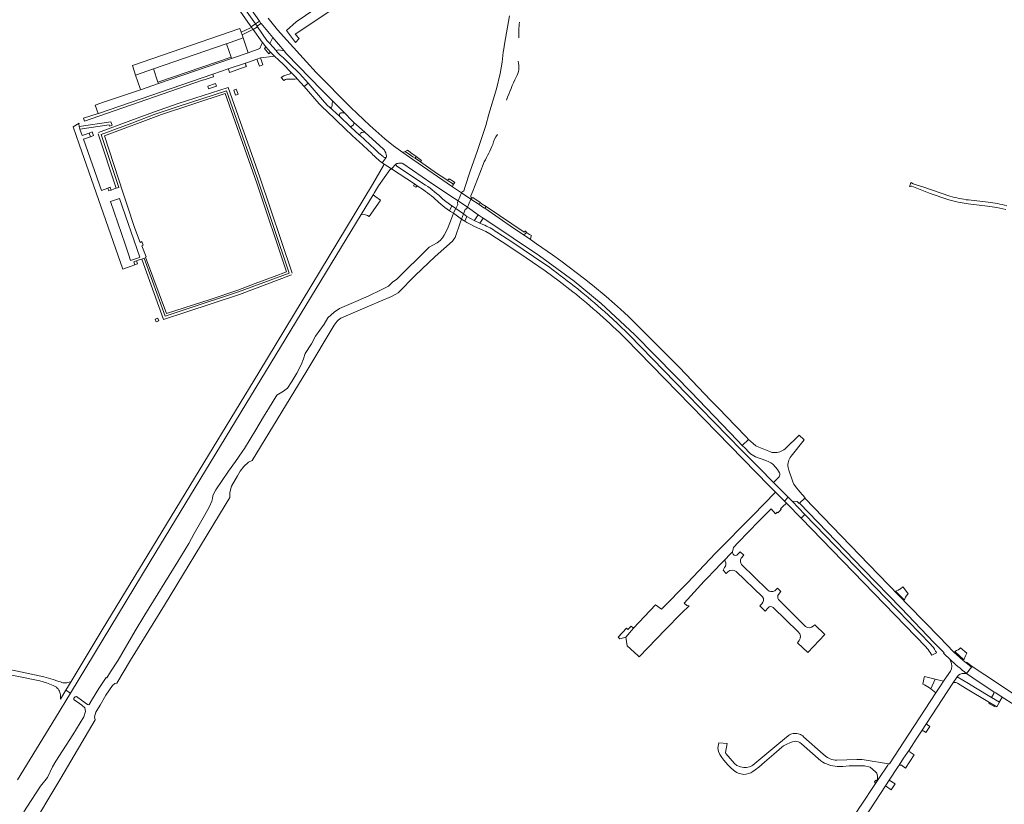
# Model space of a CAD drawing. Header units: metres. Extents: x 166325 to 190320, y 381923 to 404576.
# Tile 529 of 656: x 170844 to 171428, y 393714 to 394180. Entities that reach past the tile are written whole.
import ezdxf

# ---------------------------------------------------------------- set-up
doc = ezdxf.new("R2010")
doc.units = ezdxf.units.M
for name, color, linetype, lineweight in [('B-WE-OG-WATER_BEEK-GV', 8, 'Continuous', 18), ('B-WE-VH-VERHARDING_ASFALT-GV', 8, 'Continuous', 18), ('B-WE-VH-VERHARDING_BETON-GV', 8, 'Continuous', 18), ('B-WE-VH-VERHARDING_BETONSTRAATSTEEN-GV', 8, 'Continuous', 18), ('B-WE-VH-VERHARDING_FUNDERING_ZAND-GV', 8, 'Continuous', 18), ('B-WE-VH-VERHARDING_HALFVERHARDING-GV', 8, 'Continuous', 18), ('B-WE-VH-VERHARDING_STRAATBAKSTEEN-GV', 8, 'Continuous', 18)]:
    doc.layers.add(name, color=color, linetype=linetype, lineweight=lineweight)

msp = doc.modelspace()

# ---------------------------------------------------------------- linework, layer by layer
at = {"layer": 'B-WE-OG-WATER_BEEK-GV', "flags": 128}
for points in [[(171134.243, 394181.971), (171131.218, 394165.074), (171130.806, 394162.473), (171130.559, 394160.378), (171129.958, 394154.512), (171128.728, 394147.764), (171126.44, 394138.69), (171122.045, 394123.514), (171120.14, 394116.937), (171115.286, 394102.016), (171110.772, 394089.091), (171107.973, 394080.756), (171107.092, 394078.131), (171105.972, 394077.281), (171105.927, 394077.179), (171105.773, 394076.828), (171103.698, 394072.098), (171103.393, 394071.403), (171103.313, 394071.221), (171103.591, 394069.941), (171102.356, 394067.584), (171101.033, 394065.061), (171100.917, 394064.751), (171099.201, 394060.155), (171097.484, 394055.558), (171095.531, 394051.852), (171094.532, 394050.136), (171093.118, 394048.609), (171091.245, 394047.265), (171086.601, 394044.651), (171086.017, 394044.133), (171067.293, 394025.692), (171064.823, 394023.92), (171062.479, 394021.53), (171058.558, 394019.603), (171050.284, 394015.579), (171041.712, 394011.856), (171033.324, 394008.218), (171030.095, 394005.983), (171026.471, 394002.649), (171024.321, 393998.884), (171019.091, 393991.845), (171016.744, 393987.317), (171013.038, 393981.554), (171011.924, 393978.277), (171010.652, 393974.748), (171008.025, 393969.824), (171005.028, 393964.9), (171002.442, 393961.043), (171000.061, 393959.114), (170996.19, 393956.761), (170991.146, 393948.652), (170988.171, 393943.962), (170983.629, 393936.153), (170977.068, 393925.205), (170975.675, 393923.067), (170971.539, 393917.457), (170967.429, 393911.668), (170959.875, 393900.506), (170958.718, 393898.471), (170958.259, 393896.948), (170958.016, 393895.502), (170957.672, 393893.813), (170956.264, 393890.695), (170953.323, 393885.305), (170950.767, 393881.177), (170947.016, 393874.645), (170943.918, 393868.777), (170937.439, 393858.045), (170917.827, 393826.417), (170912.037, 393816.879), (170901.928, 393799.564), (170897.395, 393792.622), (170895.24, 393788.921), (170894.874, 393789.161), (170890.57, 393782.614), (170886.831, 393776.61), (170884.857, 393773.175), (170884.515, 393772.973), (170883.877, 393773.16), (170878.091, 393777.373), (170877.205, 393777.87), (170876.48, 393777.795), (170876.205, 393777.526), (170875.765, 393776.945), (170875.648, 393776.504), (170875.649, 393776.109), (170875.997, 393775.72), (170877.608, 393774.808), (170880.352, 393772.85), (170882.195, 393771.153), (170882.556, 393769.058), (170881.653, 393765.807), (170875.135, 393755.155), (170865.019, 393739.589), (170863.096, 393736.097), (170860.061, 393729.885), (170855.906, 393724.648), (170850.41, 393716.179), (170845.966, 393709.461)], [(170848.854, 393697.357), (170867.894, 393729.518), (170888.318, 393764.049), (170887.98, 393765.907), (170888.69, 393768.642), (170891.224, 393772.696), (170894.645, 393778.699), (170898.626, 393784.509), (170899.969, 393785.547), (170901.259, 393785.93), (170909.226, 393799.4), (170929.453, 393832.233), (170962.141, 393885.999), (170968.214, 393895.987), (170968.209, 393899.112), (170969.239, 393902.782), (170972.753, 393908.859), (170974.338, 393911.605), (170976.667, 393914.469), (170979.335, 393917.004), (170981.572, 393917.959), (171013.995, 393971.29), (171030.176, 393998.353), (171030.695, 393999.181), (171031.28, 393999.964), (171031.927, 394000.697), (171032.632, 394001.374), (171033.389, 394001.991), (171034.195, 394002.544), (171034.601, 394002.788), (171051.19, 394009.884), (171064.176, 394015.336), (171066.8, 394016.676), (171068.191, 394017.585), (171078.25, 394027.795), (171090.043, 394039.055), (171100.36, 394048.279), (171101.304, 394049.441), (171101.994, 394050.475), (171105.037, 394059.043), (171105.851, 394061.334), (171106.931, 394064.377), (171107.842, 394066.941), (171108.972, 394067.661), (171109.015, 394067.764), (171109.241, 394068.309), (171111.273, 394073.198), (171111.434, 394073.586), (171111.502, 394073.751), (171111.272, 394075.191), (171112.392, 394077.943), (171116.724, 394088.591), (171119.241, 394095.269)]]:
    msp.add_lwpolyline(points, dxfattribs=at)
at = {"layer": 'B-WE-OG-WATER_BEEK-GV'}
for points in [[(171139.818, 394168.926, -0.0444659), (171140.118, 394178.192)], [(171138.181, 394145.602, 0.2071392), (171139.316, 394155.002)], [(171132.494, 394131.977, -0.0192825), (171138.181, 394145.602)], [(171124.391, 394105.683, -0.1117809), (171127.14, 394111.452)], [(171119.241, 394095.269, 0.0197859), (171124.391, 394105.683)]]:
    msp.add_lwpolyline(points, format="xyb", dxfattribs=at)
at = {"layer": 'B-WE-VH-VERHARDING_ASFALT-GV', "flags": 128}
for points in [[(170971.704, 394188.694), (170980.26, 394176.316), (170980.9, 394175.434), (170983.456, 394177.163), (170974.658, 394189.67)], [(170977.686, 394190.213), (170985.786, 394178.848), (170986.747, 394177.5), (170986.85, 394177.355), (170993.843, 394169.093), (171000.49, 394161.238), (171001.972, 394159.488), (171022.915, 394137.916), (171029.114, 394131.626), (171036.258, 394124.378), (171040.948, 394119.621), (171041.939, 394118.723), (171048.357, 394112.909), (171059.441, 394102.868), (171059.99, 394102.206), (171060.29, 394101.622), (171060.781, 394100.675), (171061.128, 394099.454), (171061.168, 394098.803), (171061.168, 394098.455), (171060.958, 394097.986), (171058.688, 394094.74)], [(171064.158, 394091.092), (171066.719, 394093.918), (171067.303, 394094.266), (171067.97, 394094.392), (171068.545, 394094.482), (171069.358, 394094.585), (171069.789, 394094.597), (171070.129, 394094.577), (171070.495, 394094.482), (171070.918, 394094.235), (171088.219, 394082.45), (171101.617, 394073.521), (171103.698, 394072.098), (171105.773, 394076.828), (171100.472, 394080.461), (171076.782, 394096.746), (171070.89, 394100.923), (171065.312, 394104.878), (171060.282, 394108.947), (171051.318, 394116.927), (171040.119, 394127.639), (171019.477, 394148.421), (171013.789, 394154.705), (171002.067, 394167.601), (170996.467, 394173.763), (170993.418, 394177.61), (170991.087, 394180.551)], [(171033.278, 394122.34), (171027.286, 394127.88), (171026.501, 394128.606), (171024.449, 394130.808), (171014.778, 394141.947), (171012.41, 394139.95), (171021.341, 394129.837), (171023.122, 394128.043), (171023.903, 394127.255), (171025.483, 394125.724), (171037.134, 394114.432), (171040.409, 394111.419), (171043.514, 394108.563), (171044.763, 394107.413), (171052.49, 394100.305)], [(171059.186, 394098.419), (171056.657, 394100.512), (171054.357, 394102.854), (171045.49, 394111.051), (171045.293, 394111.233), (171039.955, 394116.169), (171033.278, 394122.34)], [(171058.688, 394094.74), (171060.958, 394097.986)], [(171059.457, 394094.196), (171059.821, 394093.956), (171064.158, 394091.092)], [(171066.719, 394093.918), (171064.158, 394091.092), (171077.77, 394082.18), (171079.398, 394081.113), (171083.197, 394078.626)], [(171084.382, 394081.532), (171067.384, 394092.748)], [(171092.377, 394071.088), (171095.83, 394068.155), (171098.647, 394066.324), (171099.975, 394069.253), (171096.428, 394071.735), (171094.65, 394073.21)], [(171118.496, 394058.08), (171116.593, 394058.863), (171113.369, 394060.42), (171109.011, 394062.919), (171107.709, 394060.047), (171108.959, 394059.313), (171110.808, 394058.229), (171113.571, 394056.872), (171120.148, 394053.962), (171122.576, 394052.604), (171133.835, 394045.351), (171144.23, 394038.324), (171155.501, 394030.57), (171163.768, 394024.455), (171171.882, 394018.14)], [(171158.109, 394032.513), (171148.59, 394039.128), (171136.252, 394047.405), (171126.709, 394053.581)], [(171239.56, 393957.366), (171205.381, 393992.451), (171198.132, 393999.539), (171190.661, 394006.392)], [(171203.18, 393990.367), (171288.378, 393903.062), (171292.132, 393899.304), (171296.896, 393894.534), (171297.516, 393893.913), (171299.601, 393896.216), (171298.984, 393896.84), (171290.538, 393905.382), (171288.718, 393907.213), (171288.615, 393907.317), (171284.504, 393911.468), (171272.32, 393923.747), (171271.84, 393924.231), (171239.56, 393957.366)], [(171405.524, 393791.628), (171408.516, 393795.273), (171406.961, 393796.486), (171405.23, 393797.959), (171403.556, 393799.32), (171397.841, 393804.527), (171389.629, 393812.875), (171371.282, 393831.818), (171347.432, 393856.353), (171309.468, 393895.658), (171306.414, 393892.701), (171344.434, 393853.349), (171366.651, 393830.318), (171386.335, 393809.874), (171392.132, 393803.894), (171391.896, 393803.658), (171392.477, 393803.078), (171395.542, 393800.021)], [(171384.101, 393808.939), (171364.463, 393829.234), (171363.761, 393829.96), (171309.498, 393886.04), (171307.265, 393883.88), (171381.472, 393807.164), (171381.988, 393806.632)], [(171384.952, 393802.367), (171387.681, 393803.866), (171387.609, 393803.988)], [(171420.344, 393777.404), (171410.777, 393783.136), (171406.585, 393785.648), (171399.838, 393789.637), (171397.417, 393785.811)], [(171399.813, 393786.102), (171400.2, 393785.873), (171401.746, 393784.928), (171404.931, 393782.908), (171419.142, 393774.426), (171422.411, 393772.475), (171423.476, 393771.839), (171425.139, 393774.531), (171420.344, 393777.404)], [(170842.338, 393728.408), (170864.902, 393765.261), (170873.743, 393779.896), (170870.87, 393781.631), (170867.681, 393776.352)]]:
    msp.add_lwpolyline(points, dxfattribs=at)
for points in [[(171014.778, 394141.947), (171013.255, 394143.702), (171009.57, 394147.695), (171003.766, 394153.571), (171000.026, 394157.106), (170998.105, 394158.705), (170996.907, 394159.895), (170996.398, 394160.428), (170995.825, 394161.397), (170992.097, 394165.643), (170991.633, 394165.915), (170991.319, 394166.18), (170990.291, 394167.331), (170984.607, 394175.523), (170982.076, 394173.811), (170987.449, 394166.402), (170987.626, 394166.186), (170987.716, 394166.076), (170989.634, 394163.679), (170992.483, 394160.406), (170994.847, 394157.96), (170997.325, 394155.669), (171000.18, 394153.103), (171004.567, 394148.515), (171005.214, 394147.838), (171005.905, 394147.09), (171006.793, 394146.161), (171007.392, 394145.508), (171008.249, 394144.573), (171010.387, 394142.241), (171012.41, 394139.95)], [(171046.141, 394063.976), (171053.278, 394075.716), (171054.168, 394077.181), (171056.472, 394080.971), (171063.179, 394090.648), (171064.158, 394091.092), (171059.821, 394093.956), (171059.457, 394094.196), (171059.655, 394093.654), (171059.509, 394093.168), (171053.039, 394081.871), (170985.45, 393970.16), (170892.501, 393817.44), (170874.044, 393786.886), (170872.456, 393784.258), (170870.87, 393781.631), (170873.743, 393779.896), (170920.911, 393857.97)], [(171111.273, 394073.198), (171105.773, 394076.828), (171103.698, 394072.098), (171109.241, 394068.309)], [(171115.751, 394063.858), (171118.702, 394061.84), (171126.713, 394056.603), (171136.404, 394049.961), (171152.034, 394039.531), (171172.692, 394024.425), (171188.749, 394011.155), (171208.505, 393992.765), (171232.726, 393968.082), (171241.789, 393958.695), (171269.53, 393929.963), (171272.392, 393926.934), (171276.142, 393930.558), (171274.704, 393932.012), (171268.289, 393938.677), (171258.302, 393949.149), (171254.028, 393953.426), (171234.954, 393973.325), (171221.58, 393986.879), (171204.874, 394003.409), (171200.122, 394007.812), (171196.643, 394011.024), (171191.705, 394015.416), (171183.601, 394022.097), (171178.757, 394025.81), (171164.781, 394036.599), (171159.734, 394040.1), (171150.276, 394046.657), (171146.648, 394049.156), (171142.342, 394052.122), (171136.696, 394056.011), (171119.578, 394067.713), (171119.065, 394068.064), (171116.2, 394069.951), (171111.273, 394073.198), (171109.241, 394068.309)], [(171102.356, 394067.584), (171100.411, 394068.947), (171099.975, 394069.253), (171098.647, 394066.324), (171099.289, 394065.879), (171100.917, 394064.751), (171105.851, 394061.334), (171107.709, 394060.047), (171109.011, 394062.919), (171106.931, 394064.377)], [(171405.524, 393791.628), (171412.928, 393786.484), (171421.67, 393780.782), (171422.814, 393780.036), (171426.663, 393777.541), (171433.472, 393773.129), (171434.512, 393772.455), (171441.67, 393767.687), (171445.673, 393765.021), (171445.967, 393764.825), (171447.572, 393763.756), (171454.64, 393759.048), (171458.993, 393756.148), (171461.761, 393760.317), (171454.02, 393765.796), (171444.659, 393772), (171442.74, 393773.272), (171433.302, 393779.527), (171416.259, 393790.713), (171408.877, 393795.712), (171408.516, 393795.273)]]:
    msp.add_lwpolyline(points, close=True, dxfattribs=at)
at = {"layer": 'B-WE-VH-VERHARDING_ASFALT-GV'}
for points in [[(171052.49, 394100.305, 0.0521126), (171058.688, 394094.74)], [(171058.688, 394094.74, 0.005306), (171059.457, 394094.196)], [(171060.958, 394097.986, -0.3188408), (171059.186, 394098.419)], [(171067.384, 394092.748, -0.2708758), (171066.719, 394093.918)], [(171094.65, 394073.21, 0.0444299), (171084.382, 394081.532)], [(171083.197, 394078.626, -0.0448638), (171092.377, 394071.088)], [(171126.709, 394053.581, 0.0575863), (171118.496, 394058.08)], [(171190.661, 394006.392, 0.0246628), (171158.109, 394032.513)], [(171171.882, 394018.14, -0.0276442), (171203.18, 393990.367)], [(171387.163, 393804.875, 0.0757802), (171384.101, 393808.939)], [(171381.988, 393806.632, -0.0415537), (171384.544, 393803.074)], [(171384.544, 393803.074, -0.0082034), (171384.952, 393802.367)], [(171387.609, 393803.988, 0.0157657), (171387.163, 393804.875)], [(171397.417, 393785.811, -0.3009398), (171399.813, 393786.102)]]:
    msp.add_lwpolyline(points, format="xyb", dxfattribs=at)
at = {"layer": 'B-WE-VH-VERHARDING_BETON-GV', "flags": 128}
for points in [[(170960.34, 394140.142), (170959.835, 394141.722), (170955.126, 394140.182), (170955.645, 394138.607)], [(170970.578, 394137.931), (170971.672, 394134.939), (170973.19, 394135.493), (170972.104, 394138.464)], [(170887.397, 394110.867), (170886.628, 394113.048), (170884.714, 394112.386), (170885.549, 394110.206)], [(170897.191, 394080.222), (170895.838, 394079.727), (170896.435, 394078.117), (170897.758, 394078.576), (170897.239, 394080.083)], [(170913.434, 394034.683), (170912.788, 394036.499), (170911.273, 394035.96), (170911.914, 394034.157)], [(170923.859, 394001.965), (170924.484, 394000.31), (170926.14, 394000.935), (170925.589, 394002.395), (170925.515, 394002.59)]]:
    msp.add_lwpolyline(points, close=True, dxfattribs=at)
for points in [[(171005.177, 394029.267), (170986.005, 394086.293), (170967.186, 394139.507), (170937.701, 394129.878), (170922.915, 394124.853), (170909.497, 394119.798), (170890.394, 394112.707)], [(170900.8, 394079.631), (170902.302, 394080.167), (170891.927, 394111.575), (170910.056, 394118.304), (170923.453, 394123.351), (170938.205, 394128.365), (170966.201, 394137.508), (170984.497, 394085.773), (171003.476, 394029.323), (170973.441, 394018.074), (170941.697, 394007.588), (170929.913, 394003.737), (170917.463, 394038.142), (170915.964, 394037.6), (170928.939, 394001.741), (170942.195, 394006.073), (170973.971, 394016.57), (171004.927, 394028.164)], [(170890.121, 394111.958), (170900.8, 394079.631)], [(171384.215, 393782.492), (171386.92, 393788.208), (171380.49, 393789.792), (171380.358, 393789.148), (171379.459, 393785.246)], [(171383.6, 393782.98), (171384.215, 393782.492)]]:
    msp.add_lwpolyline(points, dxfattribs=at)
at = {"layer": 'B-WE-VH-VERHARDING_BETON-GV'}
msp.add_lwpolyline([(171379.459, 393785.246, -0.0613387), (171383.6, 393782.98)], format="xyb", dxfattribs=at)
at = {"layer": 'B-WE-VH-VERHARDING_BETONSTRAATSTEEN-GV', "flags": 128}
for points in [[(170984.394, 394175.83), (170983.456, 394177.163), (170980.9, 394175.434), (170981.121, 394175.129), (170982.076, 394173.811), (170984.607, 394175.523)], [(170974.985, 394172.367), (170974.289, 394174.434), (170910.505, 394152.433), (170912.382, 394146.8), (170923.048, 394150.527), (170966.094, 394165.309), (170966.34, 394165.395), (170976.175, 394168.831), (170975.512, 394170.8)], [(170890.061, 394123.968), (170890.344, 394124.061), (170958.084, 394147.261), (170967.377, 394150.444), (170977.621, 394153.952), (170978.736, 394154.345), (170984.275, 394156.35), (170986.386, 394157.114), (170993.483, 394157.824), (170994.847, 394157.96), (170992.483, 394160.406), (170991.771, 394159.786), (170991.433, 394159.492), (170988.827, 394162.517), (170989.634, 394163.679), (170987.716, 394166.076), (170987.626, 394166.186), (170987.115, 394164.977), (170986.138, 394162.526), (170979.123, 394160.075), (170969.34, 394156.656), (170925.852, 394141.773), (170915.265, 394138.15), (170893.197, 394130.717), (170888.299, 394128.991)], [(170969.34, 394156.656), (170979.123, 394160.075), (170976.175, 394168.831), (170966.34, 394165.395), (170969.007, 394157.543)], [(170989.634, 394163.679), (170988.827, 394162.517), (170991.433, 394159.492), (170991.771, 394159.786), (170992.483, 394160.406)], [(170995.825, 394161.397), (170996.6, 394161.643), (170997.344, 394161.728), (170998.259, 394161.618), (171000.49, 394161.238), (170993.843, 394169.093), (170992.097, 394165.643)], [(170969.007, 394157.543), (170925.59, 394142.587), (170925.852, 394141.773), (170969.34, 394156.656)], [(170978.093, 394151.875), (170977.836, 394152.59), (170977.621, 394153.952), (170967.377, 394150.444), (170967.842, 394149.085), (170968.036, 394148.421), (170975.109, 394150.9)], [(170986.386, 394157.114), (170984.275, 394156.35), (170985.793, 394152.172), (170987.91, 394152.918)], [(170890.061, 394123.968), (170881.445, 394121.149), (170882.014, 394119.41), (170890.613, 394122.394), (170952.136, 394143.744), (170952.855, 394143.993), (170953.056, 394144.063), (170958.288, 394145.791), (170958.564, 394145.86), (170958.084, 394147.261), (170890.344, 394124.061)], [(170923.048, 394150.527), (170912.382, 394146.8), (170915.017, 394138.893), (170915.265, 394138.15), (170925.852, 394141.773), (170925.59, 394142.587)], [(170909.645, 394033.371), (170911.914, 394034.157), (170911.273, 394035.96), (170912.788, 394036.499), (170914.427, 394037.082), (170915.964, 394037.6), (170917.463, 394038.142), (170929.913, 394003.737), (170941.697, 394007.588), (170973.441, 394018.074), (171003.476, 394029.323), (170984.497, 394085.773), (170966.201, 394137.508), (170938.205, 394128.365), (170923.453, 394123.351), (170910.056, 394118.304), (170891.927, 394111.575), (170902.302, 394080.167), (170900.8, 394079.631), (170899.604, 394079.217), (170897.758, 394078.576), (170896.435, 394078.117), (170895.838, 394079.727), (170892.019, 394078.331), (170881.422, 394108.73), (170885.549, 394110.206), (170884.714, 394112.386), (170880.647, 394110.978), (170879.34, 394114.625), (170878.818, 394116.332), (170878.586, 394117.834), (170878.768, 394118.233), (170875.386, 394116.089), (170878.933, 394105.883), (170904.733, 394031.642)], [(170914.99, 394047.513), (170911.68, 394056.286), (170907.305, 394069.592), (170904.995, 394076.619), (170893.947, 394110.682), (170927.64, 394123.512), (170965.575, 394135.85), (170984.378, 394082.604), (171001.872, 394030.073), (170994.486, 394027.342), (170983.212, 394023.098), (170972.965, 394019.21), (170956.536, 394013.585), (170930.659, 394005.358), (170918.22, 394038.775), (170918.549, 394038.892), (170916.101, 394045.509), (170916.915, 394045.877), (170916.088, 394047.957)], [(171033.278, 394122.34), (171033.319, 394123.267), (171033.551, 394124.02), (171033.753, 394124.198), (171034.146, 394124.394), (171034.985, 394124.5), (171036.258, 394124.378), (171029.114, 394131.626), (171029.097, 394129.552), (171029.049, 394128.669), (171028.647, 394127.609), (171027.286, 394127.88)], [(171045.293, 394111.233), (171045.407, 394111.608), (171045.594, 394111.952), (171045.846, 394112.251), (171046.155, 394112.493), (171046.505, 394112.667), (171046.747, 394112.74), (171047.392, 394112.917), (171048.357, 394112.909), (171041.939, 394118.723), (171041.817, 394117.617), (171041.577, 394117.209), (171040.917, 394116.705), (171039.955, 394116.169)], [(171100.472, 394080.461), (171100.549, 394081.385), (171100.947, 394081.983), (171097.299, 394084.443), (171096.531, 394084.961), (171091.019, 394088.644), (171081.391, 394095.33), (171078.329, 394097.417), (171076.956, 394098.353), (171075.585, 394099.287), (171072.407, 394101.436), (171070.89, 394100.923), (171076.782, 394096.746)], [(171078.609, 394098.615), (171077.043, 394099.738), (171073.811, 394102.293), (171072.407, 394101.436), (171075.585, 394099.287), (171076.956, 394098.353), (171078.329, 394097.417), (171078.878, 394098.422)], [(171082.072, 394096.132), (171078.878, 394098.422), (171078.329, 394097.417), (171081.391, 394095.33)], [(171078.811, 394080.52), (171079.398, 394081.113), (171077.77, 394082.18), (171077.517, 394081.251), (171077.364, 394081.018), (171078.575, 394080.185)], [(171101.004, 394083.574), (171098.457, 394085.288), (171098.271, 394085.074), (171098.072, 394084.844), (171097.669, 394084.568), (171097.299, 394084.443), (171100.947, 394081.983), (171101.758, 394083.067)], [(171051.045, 394062.962), (171057.472, 394072.184), (171057.766, 394072.635), (171054.393, 394074.951), (171054.163, 394075.109), (171053.278, 394075.716), (171046.141, 394063.976), (171048.743, 394063.921), (171050.03, 394063.518)], [(170913.994, 394038.366), (170909.394, 394036.784), (170908.111, 394040.516), (170906.083, 394046.413), (170897.391, 394071.691), (170901.648, 394073.155), (170902.886, 394073.58), (170914.888, 394038.673)], [(171111.273, 394073.198), (171116.2, 394069.951), (171116.812, 394071.105), (171112.503, 394074.161), (171111.434, 394073.586)], [(171143.661, 394054.424), (171142.964, 394053.47), (171121, 394068.483), (171120.318, 394068.885), (171119.578, 394067.713), (171136.696, 394056.011), (171142.342, 394052.122), (171142.832, 394052.245), (171143.522, 394052.599), (171144.314, 394053.338), (171143.927, 394053.981)], [(171118.702, 394061.84), (171115.751, 394063.858), (171113.646, 394060.819), (171113.369, 394060.42), (171116.593, 394058.863)], [(171261.772, 393858.834), (171265.38, 393862.598), (171266.602, 393863.873), (171267.245, 393866.366), (171270.048, 393869.3), (171282.308, 393881.907), (171289.542, 393889.275), (171292.211, 393886.415), (171293.124, 393887.28), (171293.49, 393886.903), (171295.478, 393888.892), (171295.119, 393889.293), (171295.322, 393889.493), (171296.33, 393890.49), (171298.646, 393892.782), (171297.516, 393893.913), (171296.896, 393894.534), (171292.132, 393899.304), (171278.645, 393885.374), (171256.58, 393862.966), (171239.833, 393845.482), (171224.37, 393829.771), (171220.971, 393832.348), (171207.882, 393818.527), (171207.806, 393818.438), (171203.237, 393813.103), (171204.073, 393808.056), (171210.477, 393802.171), (171211.23, 393801.478), (171226.678, 393817.449), (171236.347, 393827.479), (171240.94, 393831.787), (171239.401, 393832.022), (171237.946, 393833.366), (171249.787, 393846.33), (171257.449, 393854.324), (171258.334, 393855.247)], [(171298.922, 393892.506), (171307.265, 393883.88), (171309.498, 393886.04), (171301.967, 393893.823), (171299.601, 393896.216), (171297.516, 393893.913), (171298.646, 393892.782)], [(171199.756, 393812.206), (171203.237, 393813.103), (171207.806, 393818.438), (171206.398, 393819.699), (171204.45, 393817.661), (171203.731, 393818.412), (171198.706, 393813.189)], [(171405.611, 393803.55), (171401.878, 393806.735), (171401.231, 393806.215), (171400.607, 393805.713), (171399.616, 393805.153), (171398.542, 393804.686), (171403.647, 393799.895), (171403.794, 393799.778), (171404.859, 393801.989)], [(171405.23, 393797.959), (171406.961, 393796.486), (171408.516, 393795.273), (171408.877, 393795.712), (171405.555, 393798.369)], [(171387.338, 393780.012), (171390.096, 393784.204), (171391.918, 393786.974), (171386.92, 393788.208), (171384.215, 393782.492)], [(171425.139, 393774.531), (171425.119, 393774.875), (171425.16, 393775.084), (171426.663, 393777.541), (171422.814, 393780.036), (171421.67, 393780.782), (171421.75, 393779.604), (171420.344, 393777.404)], [(171418.795, 393773.845), (171422.086, 393771.931), (171422.411, 393772.475), (171419.142, 393774.426)], [(171381.34, 393756.576), (171383.617, 393760.105), (171382.252, 393761.047), (171381.771, 393761.96), (171378.791, 393757.418), (171379.944, 393757.463)], [(171352.646, 393728.107), (171353.344, 393729.163), (171358.685, 393737.251), (171359.165, 393737.978), (171344.672, 393740.265), (171343.393, 393740.426), (171342.107, 393740.509), (171340.818, 393740.513), (171340.384, 393740.496), (171328.446, 393740.108), (171327.474, 393740.189), (171326.511, 393740.349), (171325.565, 393740.588), (171324.642, 393740.903), (171323.747, 393741.293), (171322.888, 393741.755), (171322.069, 393742.285), (171321.296, 393742.881), (171320.575, 393743.539), (171320.43, 393743.685), (171308.81, 393754.07), (171308.245, 393754.561), (171307.63, 393754.99), (171306.973, 393755.35), (171306.282, 393755.639), (171305.564, 393755.853), (171304.827, 393755.988), (171304.08, 393756.045), (171303.331, 393756.021), (171302.588, 393755.918), (171301.861, 393755.736), (171301.158, 393755.478), (171300.486, 393755.147), (171299.853, 393754.746), (171299.606, 393754.562), (171294.101, 393749.994), (171278.66, 393737.091), (171277.975, 393736.718), (171276.752, 393736.262), (171274.992, 393735.868), (171273.336, 393735.85), (171271.247, 393736.127), (171269.191, 393736.998), (171267.732, 393738.054), (171262.662, 393744.029), (171262.419, 393744.597), (171263.371, 393749.949), (171258.423, 393750.449), (171257.877, 393747.214), (171258.198, 393745.309), (171259.063, 393743.438), (171260.186, 393741.642), (171261.515, 393740.025), (171263.878, 393737.269), (171265.841, 393735.325), (171266.978, 393734.325), (171268.136, 393733.416), (171269.075, 393732.87), (171269.889, 393732.503), (171271.493, 393731.914), (171272.465, 393731.745), (171273.306, 393731.695), (171274.712, 393731.826), (171276.09, 393732.113), (171277.393, 393732.642), (171278.739, 393733.387), (171280.126, 393734.419), (171282.239, 393736.01), (171285.622, 393738.991), (171291.06, 393743.657), (171295.906, 393747.862), (171296.915, 393748.591), (171298.806, 393749.563), (171300.557, 393750.355), (171302.278, 393751.007), (171303.188, 393751.246), (171304.223, 393751.34), (171304.833, 393751.264), (171305.686, 393751.077), (171306.462, 393750.542), (171307.467, 393749.722), (171319.029, 393739.71), (171320.134, 393739.034), (171321.279, 393738.428), (171322.459, 393737.894), (171323.669, 393737.433), (171324.906, 393737.048), (171326.164, 393736.74), (171327.439, 393736.51), (171328.725, 393736.359), (171330.019, 393736.288), (171331.314, 393736.297), (171332.056, 393736.338), (171335.743, 393736.682), (171338.079, 393736.758), (171340.279, 393736.792), (171344.892, 393736.845), (171348.23, 393736.021), (171351.398, 393733.294), (171352.252, 393732.455), (171352.607, 393730.617), (171352.642, 393728.981), (171352.443, 393728.112)], [(171371.382, 393746.145), (171368.153, 393741.238), (171365.522, 393737.241), (171366.798, 393737.11), (171369.341, 393735.428), (171374.505, 393743.207), (171373.228, 393744.042), (171371.951, 393744.877)], [(171351.909, 393728.127), (171351.566, 393728.348), (171350.862, 393727.229), (171351.101, 393726.957), (171351.407, 393726.23), (171352.646, 393728.107), (171352.443, 393728.112)], [(171359.658, 393728.329), (171357.346, 393724.816), (171360.837, 393722.542), (171363.153, 393726.052)]]:
    msp.add_lwpolyline(points, close=True, dxfattribs=at)
for points in [[(171372.379, 394083.104), (171371.803, 394081.024), (171371.694, 394080.63), (171372.071, 394080.742), (171372.544, 394080.807), (171373.021, 394080.793), (171383.862, 394076.592), (171394.924, 394072.829), (171400.622, 394071.321), (171406.415, 394070.405), (171418.006, 394069.078), (171423.498, 394068.274), (171428.858, 394067.053)], [(171395.589, 394075.032), (171378.952, 394080.691), (171376.778, 394081.345), (171373.831, 394082.232), (171372.78, 394082.787)], [(171418.304, 394071.359), (171406.725, 394072.685)], [(171147.265, 394051.576), (171146.158, 394052.237), (171144.314, 394053.338), (171143.522, 394052.599), (171142.832, 394052.245), (171142.342, 394052.122), (171146.648, 394049.156), (171146.902, 394050.64)], [(171289.052, 393923.072), (171282.13, 393925.857), (171280.385, 393926.777), (171278.849, 393928.015), (171276.142, 393930.558), (171272.392, 393926.934), (171274.069, 393925.243)], [(171301.384, 393920.516), (171309.172, 393930.271), (171306.128, 393933.008), (171297.773, 393924.987)], [(171274.069, 393925.243), (171276.489, 393922.801)], [(171280.319, 393920.278), (171286.393, 393918.032), (171288.118, 393917.307), (171289.384, 393916.598), (171290.607, 393915.775)], [(171290.538, 393905.382), (171298.984, 393896.84), (171299.601, 393896.216), (171301.967, 393893.823), (171304.932, 393893.77), (171306.136, 393892.433), (171306.414, 393892.701), (171309.468, 393895.658), (171309.77, 393895.95), (171306.598, 393899.349), (171303.936, 393902.588), (171303.037, 393903.873), (171302.363, 393905.289), (171300.005, 393912.369)], [(171290.686, 393915.686), (171293.265, 393912.77)], [(171293.36, 393912.663), (171294.516, 393910.626)], [(171294.234, 393908.406), (171291.249, 393905.382)], [(171266.686, 393863.177), (171266.602, 393863.873), (171265.38, 393862.598), (171261.772, 393858.834), (171262.17, 393858.242)], [(171271.673, 393860.012), (171273.323, 393861.766), (171271.113, 393863.811), (171269.12, 393861.788)], [(171261.752, 393854.42), (171260.975, 393852.927), (171262.887, 393850.837), (171263.827, 393852.016)], [(171287.328, 393841.252), (171271.897, 393856.257)], [(171268.859, 393852.166), (171284.401, 393837.026)], [(171293.957, 393838.564), (171295.375, 393840.311), (171293.27, 393842.252), (171291.642, 393840.684)], [(171283.983, 393833.025), (171282.908, 393831.711), (171285.954, 393828.546), (171287.805, 393830.576)], [(171290.672, 393830.785), (171305.662, 393816.303)], [(171309.932, 393819.409), (171293.807, 393835.429)], [(171306.229, 393811.137), (171305.154, 393809.704), (171311.306, 393803.97), (171321.458, 393814.78), (171315.427, 393820.543), (171314.441, 393819.618)], [(171395.542, 393800.021), (171395.963, 393799.018)], [(171396.047, 393792.873), (171393.642, 393789.595), (171391.918, 393786.974), (171390.096, 393784.204), (171387.338, 393780.012), (171371.284, 393755.607), (171359.681, 393737.917), (171359.165, 393737.978), (171358.685, 393737.251), (171353.344, 393729.163), (171352.646, 393728.107), (171351.407, 393726.23), (171342.58, 393712.861), (171342.443, 393712.654), (171340.26, 393709.346), (171338.361, 393706.471), (171335.589, 393702.273), (171334.825, 393700.995), (171334.638, 393700.667), (171334.099, 393699.72)], [(171359.658, 393728.329), (171364.99, 393736.432), (171365.522, 393737.241), (171368.153, 393741.238), (171371.382, 393746.145), (171375.662, 393752.649), (171378.791, 393757.418), (171381.771, 393761.96), (171397.417, 393785.811), (171399.838, 393789.637)], [(171404.128, 393791.572), (171405.524, 393791.628)], [(171340.799, 393699.416), (171341.117, 393699.927), (171342.113, 393701.526), (171343.117, 393703.137), (171343.792, 393704.221), (171348.411, 393711.239), (171357.346, 393724.816), (171359.658, 393728.329)]]:
    msp.add_lwpolyline(points, dxfattribs=at)
at = {"layer": 'B-WE-VH-VERHARDING_BETONSTRAATSTEEN-GV'}
for points in [[(171372.78, 394082.787, -0.0278005), (171372.379, 394083.104)], [(171406.725, 394072.685, -0.051097), (171395.589, 394075.032)], [(171429.456, 394069.276, 0.0393652), (171418.304, 394071.359)], [(171146.902, 394050.64, -0.0394041), (171147.265, 394051.576)], [(171297.773, 393924.987, -0.1998339), (171291.288, 393922.669)], [(171276.489, 393922.801, 0.1068572), (171280.319, 393920.278)], [(171291.288, 393922.669, -0.0639712), (171289.052, 393923.072)], [(171299.617, 393913.915, -0.2098263), (171301.384, 393920.516)], [(171290.607, 393915.775, -0.0593144), (171290.686, 393915.686)], [(171293.265, 393912.77, -0.0795176), (171293.36, 393912.663)], [(171300.005, 393912.369, -0.0465611), (171299.617, 393913.915)], [(171294.516, 393910.626, -0.3215824), (171294.234, 393908.406)], [(171291.249, 393905.382, -0.4078769), (171290.538, 393905.382)], [(171269.12, 393861.788, -0.5011974), (171266.686, 393863.177)], [(171271.897, 393856.257, -0.2660959), (171271.673, 393860.012)], [(171262.17, 393858.242, -0.3516516), (171261.752, 393854.42)], [(171263.827, 393852.016, -0.3258618), (171268.859, 393852.166)], [(171284.401, 393837.026, -0.3986392), (171283.983, 393833.025)], [(171291.642, 393840.684, -0.3616395), (171287.328, 393841.252)], [(171293.807, 393835.429, -0.2803338), (171293.957, 393838.564)], [(171287.805, 393830.576, -0.4270152), (171290.672, 393830.785)], [(171314.441, 393819.618, -0.3271945), (171309.932, 393819.409)], [(171305.662, 393816.303, -0.3664348), (171306.229, 393811.137)], [(171405.524, 393791.628, -0.0271558), (171395.542, 393800.021)], [(171395.963, 393799.018, -0.252888), (171396.047, 393792.873)], [(171399.838, 393789.637, -0.2436469), (171404.128, 393791.572)]]:
    msp.add_lwpolyline(points, format="xyb", dxfattribs=at)
at = {"layer": 'B-WE-VH-VERHARDING_FUNDERING_ZAND-GV', "flags": 128}
msp.add_lwpolyline([(171006.896, 394144.473), (171008.249, 394144.573), (171007.392, 394145.508), (171006.793, 394146.161), (171005.905, 394147.09), (171005.214, 394147.838), (171004.567, 394148.515), (171004.051, 394147.476), (171002.107, 394146.925), (171000.293, 394146.334), (170998.64, 394145.329), (171000.259, 394143.633), (171001.321, 394144.204), (171001.866, 394144.36), (171002.606, 394144.41), (171003.418, 394144.406), (171004.712, 394144.422)], close=True, dxfattribs=at)
at = {"layer": 'B-WE-VH-VERHARDING_HALFVERHARDING-GV', "flags": 128}
msp.add_lwpolyline([(171001.849, 394173.361), (171007.306, 394166.193), (171009.39, 394168.497), (171007.082, 394171.025), (171089.4, 394226.087), (171085.831, 394230.921), (171083.953, 394230.363), (171082.493, 394229.578), (171079.125, 394227.165), (171007.553, 394178.384)], close=True, dxfattribs=at)
msp.add_lwpolyline([(170823.165, 393793.843), (170854.441, 393787.462), (170855.45, 393787.198), (170857.481, 393786.603), (170859.488, 393785.933), (170861.468, 393785.187), (170863.419, 393784.366), (170865.337, 393783.473), (170865.888, 393782.952), (170866.38, 393782.376), (170866.81, 393781.751), (170867.171, 393781.085), (170867.46, 393780.384), (170867.674, 393779.657), (170867.811, 393778.911), (170867.868, 393778.155), (170867.845, 393777.397), (170867.743, 393776.646), (170867.681, 393776.352), (170870.87, 393781.631), (170872.456, 393784.258), (170874.044, 393786.886), (170873.622, 393786.66), (170872.934, 393786.366), (170872.218, 393786.146), (170871.484, 393786.004), (170870.738, 393785.941), (170869.99, 393785.957), (170869.249, 393786.054), (170868.521, 393786.228), (170867.703, 393786.529), (170866.694, 393786.901), (170866.255, 393787.063), (170863.486, 393788.006), (170860.692, 393788.874), (170857.876, 393789.666), (170823.558, 393796.835)], dxfattribs=at)
at = {"layer": 'B-WE-VH-VERHARDING_STRAATBAKSTEEN-GV', "flags": 128}
for points in [[(170974.985, 394172.367), (170975.512, 394170.8), (170981.16, 394173.391), (170982.076, 394173.811), (170981.121, 394175.129), (170980.218, 394174.722)], [(170984.394, 394175.83), (170986.747, 394177.5), (170985.786, 394178.848), (170983.456, 394177.163)], [(170879.34, 394114.625), (170896.574, 394117.307), (170896.889, 394116.44), (170898.436, 394117.023), (170897.549, 394119.05), (170878.818, 394116.332)], [(171116.812, 394071.105), (171116.2, 394069.951), (171119.065, 394068.064), (171119.578, 394067.713), (171120.318, 394068.885), (171118.084, 394070.203)], [(171367.657, 393843.028), (171366.309, 393841.808), (171365.927, 393841.585), (171364.93, 393841.005), (171363.903, 393840.617), (171363.414, 393840.515), (171368.644, 393835.136), (171368.864, 393835.971), (171369.198, 393836.877), (171370.838, 393839.068), (171370.531, 393839.423), (171367.81, 393842.826)]]:
    msp.add_lwpolyline(points, close=True, dxfattribs=at)

doc.saveas('drawing.dxf')
